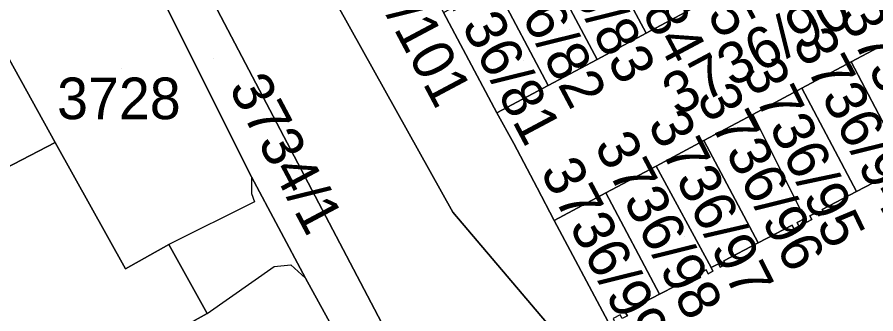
# Model space of a CAD drawing. Extents: x -262715 to -259381, y -1237238 to -1231182.
# Drawn here: x -261729.07 to -261687.73, y -1235487.12 to -1235472.86 of the extents above; entities that cross this region are included whole.
import ezdxf

# ---------------------------------------------------------------- set-up
doc = ezdxf.new("R2010")
doc.units = 0
for name, color, linetype in [('body_kn', 7, 'Continuous'), ('kladpar_druhypozemkov', 7, 'Continuous'), ('kladpar_hranice', 7, 'Continuous'), ('kladpar_parcelnecisla', 7, 'Continuous'), ('kladpar_plochy', 7, 'Continuous'), ('zappar_hrandruhpozemk', 7, 'Continuous')]:
    doc.layers.add(name, color=color, linetype=linetype)

msp = doc.modelspace()

# ---------------------------------------------------------------- linework, layer by layer
at = {"layer": 'body_kn'}
for p, q in [((-261698.78, -1235473.63), (-261698.78, -1235473.63)), ((-261701.14, -1235474.89), (-261701.14, -1235474.89)), ((-261688.92, -1235475.01), (-261688.92, -1235475.01)), ((-261688.92, -1235475.01), (-261688.92, -1235475.01)), ((-261703.5, -1235476.14), (-261703.5, -1235476.14)), ((-261691.29, -1235476.27), (-261691.29, -1235476.27)), ((-261691.29, -1235476.27), (-261691.29, -1235476.27)), ((-261705.97, -1235477.46), (-261705.97, -1235477.46)), ((-261705.97, -1235477.46), (-261705.97, -1235477.46)), ((-261693.65, -1235477.53), (-261693.65, -1235477.53)), ((-261693.65, -1235477.53), (-261693.65, -1235477.53)), ((-261727.24, -1235478.88), (-261727.24, -1235478.88)), ((-261727.24, -1235478.88), (-261727.24, -1235478.88)), ((-261705.15, -1235478.93), (-261705.15, -1235478.93)), ((-261696.01, -1235478.79), (-261696.01, -1235478.79)), ((-261696.01, -1235478.79), (-261696.01, -1235478.79)), ((-261698.31, -1235480.02), (-261698.31, -1235480.02)), ((-261717.78, -1235480.54), (-261717.78, -1235480.54)), ((-261717.78, -1235480.54), (-261717.78, -1235480.54)), ((-261704.03, -1235481.06), (-261704.03, -1235481.06)), ((-261717.78, -1235481.34), (-261717.78, -1235481.34)), ((-261700.73, -1235481.31), (-261700.73, -1235481.31)), ((-261700.73, -1235481.31), (-261700.73, -1235481.31)), ((-261688.66, -1235481.24), (-261688.66, -1235481.24)), ((-261717.64, -1235481.74), (-261717.64, -1235481.74)), ((-261708.1, -1235482.24), (-261708.1, -1235482.24)), ((-261690.9, -1235482.41), (-261690.9, -1235482.41)), ((-261690.56, -1235482.23), (-261690.56, -1235482.23)), ((-261690.47, -1235482.41), (-261690.47, -1235482.41)), ((-261690.32, -1235482.1), (-261690.32, -1235482.1)), ((-261690.22, -1235482.28), (-261690.22, -1235482.28)), ((-261703.21, -1235482.63), (-261703.21, -1235482.63)), ((-261703.21, -1235482.63), (-261703.21, -1235482.63)), ((-261691.52, -1235482.73), (-261691.52, -1235482.73)), ((-261691.14, -1235482.53), (-261691.14, -1235482.53)), ((-261691.05, -1235482.71), (-261691.05, -1235482.71)), ((-261690.81, -1235482.59), (-261690.81, -1235482.59)), ((-261691.76, -1235482.86), (-261691.76, -1235482.86)), ((-261691.67, -1235483.03), (-261691.67, -1235483.03)), ((-261691.43, -1235482.91), (-261691.43, -1235482.91)), ((-261721.77, -1235483.79), (-261721.77, -1235483.79)), ((-261693.4, -1235483.71), (-261693.4, -1235483.71)), ((-261716.7, -1235484.85), (-261716.7, -1235484.85)), ((-261715.9, -1235484.77), (-261715.9, -1235484.77)), ((-261695.66, -1235484.89), (-261695.66, -1235484.89)), ((-261695.31, -1235484.71), (-261695.31, -1235484.71)), ((-261695.22, -1235484.88), (-261695.22, -1235484.88)), ((-261695.05, -1235484.57), (-261695.05, -1235484.57)), ((-261694.96, -1235484.75), (-261694.96, -1235484.75)), ((-261723.86, -1235484.96), (-261723.86, -1235484.96)), ((-261696.27, -1235485.21), (-261696.27, -1235485.21)), ((-261695.89, -1235485.01), (-261695.89, -1235485.01)), ((-261695.8, -1235485.19), (-261695.8, -1235485.19)), ((-261695.57, -1235485.07), (-261695.57, -1235485.07)), ((-261715.18, -1235485.41), (-261715.18, -1235485.41)), ((-261696.51, -1235485.34), (-261696.51, -1235485.34)), ((-261696.42, -1235485.51), (-261696.42, -1235485.51)), ((-261696.17, -1235485.38), (-261696.17, -1235485.38)), ((-261698.15, -1235486.18), (-261698.15, -1235486.18)), ((-261719.92, -1235487.11), (-261719.92, -1235487.11)), ((-261719.92, -1235487.11), (-261719.92, -1235487.11)), ((-261699.79, -1235487.04), (-261699.79, -1235487.04))]:
    msp.add_line(p, q, dxfattribs=at)
at = {"layer": 'kladpar_druhypozemkov'}
for p, q in [((-261702.47, -1235473.47), (-261702.47, -1235473.47)), ((-261693.59, -1235474.01), (-261693.59, -1235474.01)), ((-261719.62, -1235474.84), (-261719.62, -1235474.84)), ((-261704.68, -1235474.93), (-261704.68, -1235474.93)), ((-261724.05, -1235475.31), (-261724.05, -1235475.31)), ((-261690.05, -1235479.53), (-261690.05, -1235479.53)), ((-261692.27, -1235481.13), (-261692.27, -1235481.13)), ((-261694.64, -1235482.15), (-261694.64, -1235482.15)), ((-261696.95, -1235483.41), (-261696.95, -1235483.41)), ((-261699.67, -1235484.33), (-261699.67, -1235484.33))]:
    msp.add_line(p, q, dxfattribs=at)
at = {"layer": 'kladpar_hranice'}
for points in [[(-261801.27, -1235369.39), (-261787.77, -1235379.3), (-261783.89, -1235381.96), (-261746.22, -1235413.83), (-261733.45, -1235436.74), (-261727.89, -1235446.72), (-261708.1, -1235482.24), (-261703.58, -1235487.53), (-261696.5, -1235491.96), (-261691.65, -1235492.63), (-261686.53, -1235491.33), (-261674.14, -1235485.03), (-261672.98, -1235482.32), (-261673.71, -1235479.97), (-261673.82, -1235479.62), (-261676.06, -1235475.38), (-261678.85, -1235470.11), (-261703.62, -1235423.27), (-261707.83, -1235415.31), (-261712.43, -1235406.61), (-261716.8, -1235398.35), (-261718.47, -1235395.18), (-261719.26, -1235393.69), (-261731.81, -1235369.96)], [(-261753.45, -1235414.48), (-261748.39, -1235420.2), (-261743.09, -1235427.98), (-261740.82, -1235432.24), (-261735.63, -1235441.97), (-261723.96, -1235463.86), (-261709.85, -1235490.75)], [(-261709.63, -1235495.51), (-261715.18, -1235485.41), (-261717.78, -1235480.54), (-261723.31, -1235469.51), (-261725.66, -1235465.04), (-261731.76, -1235453.87), (-261734.23, -1235449.27), (-261739.92, -1235438.82), (-261742.41, -1235434.07), (-261744.14, -1235430.75), (-261747.13, -1235425.85), (-261748.8, -1235425.86), (-261749.95, -1235426.33), (-261752.11, -1235424.22)], [(-261749.95, -1235426.33), (-261748.8, -1235425.86), (-261747.13, -1235425.85), (-261744.14, -1235430.75), (-261742.41, -1235434.07), (-261739.92, -1235438.82), (-261734.23, -1235449.27), (-261731.76, -1235453.87), (-261725.66, -1235465.04), (-261723.31, -1235469.51), (-261717.78, -1235480.54), (-261715.18, -1235485.41), (-261709.63, -1235495.51)], [(-261752.97, -1235432.56), (-261749.25, -1235439.25), (-261747.15, -1235438.09), (-261745.32, -1235441.38), (-261747.42, -1235442.55), (-261744.08, -1235448.55), (-261740.83, -1235454.41), (-261738.73, -1235453.25), (-261736.9, -1235456.55), (-261738.99, -1235457.72), (-261735.7, -1235463.64), (-261732.41, -1235469.57), (-261730.31, -1235468.4), (-261728.48, -1235471.7), (-261730.58, -1235472.87), (-261727.24, -1235478.88), (-261738.12, -1235484.52), (-261741.33, -1235478.81), (-261742.54, -1235476.67), (-261746.71, -1235469.26), (-261749.91, -1235463.6), (-261751, -1235461.65)], [(-261722.02, -1235488.28), (-261719.92, -1235487.11), (-261721.77, -1235483.79), (-261723.86, -1235484.96), (-261727.24, -1235478.88), (-261730.58, -1235472.87), (-261728.48, -1235471.7), (-261730.31, -1235468.4), (-261732.41, -1235469.57), (-261735.7, -1235463.64), (-261738.99, -1235457.72), (-261736.9, -1235456.55), (-261738.73, -1235453.25), (-261740.83, -1235454.41), (-261744.08, -1235448.55), (-261747.42, -1235442.55), (-261745.32, -1235441.38), (-261747.15, -1235438.09), (-261749.25, -1235439.25), (-261752.97, -1235432.56)], [(-261645.17, -1235497.48), (-261646.8, -1235498.55), (-261648.05, -1235499.86), (-261649.96, -1235503.9), (-261647.56, -1235507.9), (-261654.44, -1235511.45), (-261656.4, -1235506.74), (-261659.56, -1235500.5), (-261663.24, -1235496.16), (-261665.04, -1235494.76), (-261670.11, -1235493.07), (-261675.25, -1235493.34), (-261683.78, -1235497.41), (-261690.34, -1235499.06), (-261695.67, -1235499.03), (-261703.98, -1235497.19), (-261706.77, -1235495.17), (-261709.85, -1235490.75), (-261723.96, -1235463.86), (-261735.63, -1235441.97)], [(-261703.58, -1235487.53), (-261708.1, -1235482.24), (-261727.89, -1235446.72), (-261719.61, -1235451.8), (-261719.1, -1235452.8)], [(-261719.1, -1235452.8), (-261716.52, -1235457.65), (-261713.92, -1235462.52), (-261713.07, -1235464.07), (-261711.94, -1235466.19), (-261711.11, -1235467.8), (-261708.54, -1235472.63), (-261705.97, -1235477.46), (-261705.15, -1235478.93), (-261704.03, -1235481.06), (-261703.21, -1235482.63), (-261700.63, -1235487.48)], [(-261705.97, -1235477.46), (-261703.5, -1235476.14), (-261701.14, -1235474.89), (-261698.78, -1235473.63), (-261696.44, -1235472.38), (-261694.08, -1235471.12), (-261691.72, -1235469.86), (-261689.35, -1235468.6), (-261687.01, -1235467.35)], [(-261701.35, -1235468.81), (-261699, -1235467.55), (-261696.44, -1235472.38), (-261698.78, -1235473.63), (-261701.35, -1235468.81)], [(-261703.71, -1235470.06), (-261701.35, -1235468.81), (-261698.78, -1235473.63), (-261701.14, -1235474.89), (-261703.71, -1235470.06)], [(-261706.06, -1235471.31), (-261703.71, -1235470.06), (-261701.14, -1235474.89), (-261703.5, -1235476.14), (-261706.06, -1235471.31)], [(-261708.54, -1235472.63), (-261706.06, -1235471.31), (-261703.5, -1235476.14), (-261705.97, -1235477.46), (-261708.54, -1235472.63)], [(-261686.56, -1235473.76), (-261688.92, -1235475.01), (-261691.29, -1235476.27), (-261693.65, -1235477.53), (-261696.01, -1235478.79), (-261698.31, -1235480.02), (-261700.73, -1235481.31), (-261703.21, -1235482.63), (-261704.03, -1235481.06), (-261705.15, -1235478.93), (-261705.97, -1235477.46)], [(-261686.56, -1235473.76), (-261683.91, -1235478.76), (-261686.28, -1235480), (-261688.92, -1235475.01), (-261686.56, -1235473.76)], [(-261688.92, -1235475.01), (-261686.28, -1235480), (-261688.66, -1235481.24), (-261691.29, -1235476.27), (-261688.92, -1235475.01)], [(-261691.29, -1235476.27), (-261688.66, -1235481.24), (-261690.32, -1235482.1), (-261690.22, -1235482.28), (-261690.47, -1235482.41), (-261690.56, -1235482.23), (-261690.9, -1235482.41), (-261690.81, -1235482.59), (-261691.05, -1235482.71), (-261691.14, -1235482.53), (-261693.65, -1235477.53), (-261691.29, -1235476.27)], [(-261693.65, -1235477.53), (-261691.14, -1235482.53), (-261691.52, -1235482.73), (-261691.43, -1235482.91), (-261691.67, -1235483.03), (-261691.76, -1235482.86), (-261693.4, -1235483.71), (-261696.01, -1235478.79), (-261693.65, -1235477.53)], [(-261733.92, -1235491.97), (-261738.12, -1235484.52), (-261727.24, -1235478.88)], [(-261727.24, -1235478.88), (-261723.86, -1235484.96), (-261721.77, -1235483.79), (-261719.92, -1235487.11), (-261722.02, -1235488.28)], [(-261696.01, -1235478.79), (-261693.4, -1235483.71), (-261695.05, -1235484.57), (-261694.96, -1235484.75), (-261695.22, -1235484.88), (-261695.31, -1235484.71), (-261695.66, -1235484.89), (-261698.31, -1235480.02), (-261696.01, -1235478.79)], [(-261700.73, -1235481.31), (-261698.31, -1235480.02), (-261695.66, -1235484.89), (-261695.57, -1235485.07), (-261695.8, -1235485.19), (-261695.89, -1235485.01), (-261696.27, -1235485.21), (-261696.17, -1235485.38), (-261696.42, -1235485.51), (-261696.51, -1235485.34), (-261698.15, -1235486.18), (-261700.73, -1235481.31)], [(-261699.69, -1235487.22), (-261699.79, -1235487.04), (-261698.15, -1235486.18), (-261696.51, -1235485.34), (-261696.42, -1235485.51), (-261696.17, -1235485.38), (-261696.27, -1235485.21), (-261695.89, -1235485.01), (-261695.8, -1235485.19), (-261695.57, -1235485.07), (-261695.66, -1235484.89), (-261695.31, -1235484.71), (-261695.22, -1235484.88), (-261694.96, -1235484.75), (-261695.05, -1235484.57), (-261693.4, -1235483.71), (-261691.76, -1235482.86), (-261691.67, -1235483.03), (-261691.43, -1235482.91), (-261691.52, -1235482.73), (-261691.14, -1235482.53), (-261691.05, -1235482.71), (-261690.81, -1235482.59), (-261690.9, -1235482.41), (-261690.56, -1235482.23), (-261690.47, -1235482.41), (-261690.22, -1235482.28), (-261690.32, -1235482.1), (-261688.66, -1235481.24), (-261686.28, -1235480)], [(-261703.21, -1235482.63), (-261700.73, -1235481.31), (-261698.15, -1235486.18), (-261699.79, -1235487.04), (-261699.69, -1235487.22), (-261699.94, -1235487.35), (-261700.03, -1235487.17), (-261700.38, -1235487.35), (-261700.29, -1235487.53), (-261700.53, -1235487.66), (-261700.63, -1235487.48), (-261703.21, -1235482.63)]]:
    msp.add_lwpolyline(points, dxfattribs=at)
at = {"layer": 'kladpar_plochy'}
for points in [[(-261709.85, -1235490.75), (-261723.96, -1235463.86), (-261735.63, -1235441.97), (-261732.26, -1235444.04), (-261737.46, -1235434.3), (-261740.82, -1235432.24), (-261743.09, -1235427.98), (-261748.39, -1235420.2), (-261753.45, -1235414.48), (-261764.53, -1235402.74), (-261768.92, -1235399.19), (-261788.93, -1235386.19), (-261793.45, -1235383.46), (-261796.12, -1235382.17), (-261799.02, -1235381.06), (-261802.23, -1235380.32), (-261806.22, -1235380.87), (-261807.73, -1235381.78), (-261810.27, -1235384.3), (-261811.38, -1235385.76), (-261808.2, -1235359.05)], [(-261801.27, -1235369.39), (-261787.77, -1235379.3), (-261783.89, -1235381.96), (-261746.22, -1235413.83), (-261733.45, -1235436.74), (-261727.89, -1235446.72), (-261708.1, -1235482.24), (-261703.58, -1235487.53), (-261696.5, -1235491.96), (-261691.65, -1235492.63), (-261686.53, -1235491.33), (-261674.14, -1235485.03), (-261672.98, -1235482.32), (-261673.71, -1235479.97), (-261673.82, -1235479.62), (-261676.06, -1235475.38), (-261678.85, -1235470.11), (-261703.62, -1235423.27), (-261707.83, -1235415.31), (-261712.43, -1235406.61), (-261716.8, -1235398.35), (-261718.47, -1235395.18), (-261719.26, -1235393.69), (-261731.81, -1235369.96)], [(-261753.45, -1235414.48), (-261748.39, -1235420.2), (-261743.09, -1235427.98), (-261740.82, -1235432.24), (-261735.63, -1235441.97), (-261723.96, -1235463.86), (-261709.85, -1235490.75)], [(-261709.63, -1235495.51), (-261715.18, -1235485.41), (-261717.78, -1235480.54), (-261723.31, -1235469.51), (-261725.66, -1235465.04), (-261731.76, -1235453.87), (-261734.23, -1235449.27), (-261739.92, -1235438.82), (-261742.41, -1235434.07), (-261744.14, -1235430.75), (-261747.13, -1235425.85), (-261748.8, -1235425.86), (-261749.95, -1235426.33), (-261752.11, -1235424.22)], [(-261738.53, -1235493.35), (-261744.87, -1235482.21), (-261747.16, -1235478.14), (-261753.42, -1235467.18), (-261755.87, -1235462.99), (-261762.27, -1235451.12), (-261763.94, -1235448.17), (-261769.25, -1235438.72), (-261769.14, -1235437.7), (-261768.42, -1235436.65), (-261749.95, -1235426.33), (-261748.8, -1235425.86), (-261747.13, -1235425.85), (-261744.14, -1235430.75), (-261742.41, -1235434.07), (-261739.92, -1235438.82), (-261734.23, -1235449.27), (-261731.76, -1235453.87), (-261725.66, -1235465.04), (-261723.31, -1235469.51), (-261717.78, -1235480.54), (-261715.18, -1235485.41), (-261709.63, -1235495.51)], [(-261752.97, -1235432.56), (-261749.25, -1235439.25), (-261747.15, -1235438.09), (-261745.32, -1235441.38), (-261747.42, -1235442.55), (-261744.08, -1235448.55), (-261740.83, -1235454.41), (-261738.73, -1235453.25), (-261736.9, -1235456.55), (-261738.99, -1235457.72), (-261735.7, -1235463.64), (-261732.41, -1235469.57), (-261730.31, -1235468.4), (-261728.48, -1235471.7), (-261730.58, -1235472.87), (-261727.24, -1235478.88), (-261738.12, -1235484.52), (-261741.33, -1235478.81), (-261742.54, -1235476.67), (-261746.71, -1235469.26), (-261749.91, -1235463.6), (-261751, -1235461.65)], [(-261722.02, -1235488.28), (-261719.92, -1235487.11), (-261721.77, -1235483.79), (-261723.86, -1235484.96), (-261727.24, -1235478.88), (-261730.58, -1235472.87), (-261728.48, -1235471.7), (-261730.31, -1235468.4), (-261732.41, -1235469.57), (-261735.7, -1235463.64), (-261738.99, -1235457.72), (-261736.9, -1235456.55), (-261738.73, -1235453.25), (-261740.83, -1235454.41), (-261744.08, -1235448.55), (-261747.42, -1235442.55), (-261745.32, -1235441.38), (-261747.15, -1235438.09), (-261749.25, -1235439.25), (-261752.97, -1235432.56)], [(-261703.58, -1235487.53), (-261708.1, -1235482.24), (-261727.89, -1235446.72), (-261719.61, -1235451.8), (-261719.1, -1235452.8), (-261716.52, -1235457.65), (-261713.92, -1235462.52), (-261713.07, -1235464.07), (-261711.94, -1235466.19), (-261711.11, -1235467.8), (-261708.54, -1235472.63), (-261705.97, -1235477.46), (-261705.15, -1235478.93), (-261704.03, -1235481.06), (-261703.21, -1235482.63), (-261700.63, -1235487.48)], [(-261686.56, -1235473.76), (-261688.92, -1235475.01), (-261691.29, -1235476.27), (-261693.65, -1235477.53), (-261696.01, -1235478.79), (-261698.31, -1235480.02), (-261700.73, -1235481.31), (-261703.21, -1235482.63), (-261704.03, -1235481.06), (-261705.15, -1235478.93), (-261705.97, -1235477.46), (-261703.5, -1235476.14), (-261701.14, -1235474.89), (-261698.78, -1235473.63), (-261696.44, -1235472.38), (-261694.08, -1235471.12), (-261691.72, -1235469.86), (-261689.35, -1235468.6), (-261687.01, -1235467.35)], [(-261733.92, -1235491.97), (-261738.12, -1235484.52), (-261727.24, -1235478.88), (-261723.86, -1235484.96), (-261721.77, -1235483.79), (-261719.92, -1235487.11), (-261722.02, -1235488.28)], [(-261699.69, -1235487.22), (-261699.79, -1235487.04), (-261698.15, -1235486.18), (-261696.51, -1235485.34), (-261696.42, -1235485.51), (-261696.17, -1235485.38), (-261696.27, -1235485.21), (-261695.89, -1235485.01), (-261695.8, -1235485.19), (-261695.57, -1235485.07), (-261695.66, -1235484.89), (-261695.31, -1235484.71), (-261695.22, -1235484.88), (-261694.96, -1235484.75), (-261695.05, -1235484.57), (-261693.4, -1235483.71), (-261691.76, -1235482.86), (-261691.67, -1235483.03), (-261691.43, -1235482.91), (-261691.52, -1235482.73), (-261691.14, -1235482.53), (-261691.05, -1235482.71), (-261690.81, -1235482.59), (-261690.9, -1235482.41), (-261690.56, -1235482.23), (-261690.47, -1235482.41), (-261690.22, -1235482.28), (-261690.32, -1235482.1), (-261688.66, -1235481.24), (-261686.28, -1235480)]]:
    msp.add_lwpolyline(points, dxfattribs=at)
for points in [[(-261701.35, -1235468.81), (-261699, -1235467.55), (-261696.44, -1235472.38), (-261698.78, -1235473.63)], [(-261703.71, -1235470.06), (-261701.35, -1235468.81), (-261698.78, -1235473.63), (-261701.14, -1235474.89)], [(-261706.06, -1235471.31), (-261703.71, -1235470.06), (-261701.14, -1235474.89), (-261703.5, -1235476.14)], [(-261708.54, -1235472.63), (-261706.06, -1235471.31), (-261703.5, -1235476.14), (-261705.97, -1235477.46)], [(-261686.56, -1235473.76), (-261683.91, -1235478.76), (-261686.28, -1235480), (-261688.92, -1235475.01)], [(-261688.92, -1235475.01), (-261686.28, -1235480), (-261688.66, -1235481.24), (-261691.29, -1235476.27)], [(-261691.29, -1235476.27), (-261688.66, -1235481.24), (-261690.32, -1235482.1), (-261690.22, -1235482.28), (-261690.47, -1235482.41), (-261690.56, -1235482.23), (-261690.9, -1235482.41), (-261690.81, -1235482.59), (-261691.05, -1235482.71), (-261691.14, -1235482.53), (-261693.65, -1235477.53)], [(-261693.65, -1235477.53), (-261691.14, -1235482.53), (-261691.52, -1235482.73), (-261691.43, -1235482.91), (-261691.67, -1235483.03), (-261691.76, -1235482.86), (-261693.4, -1235483.71), (-261696.01, -1235478.79)], [(-261696.01, -1235478.79), (-261693.4, -1235483.71), (-261695.05, -1235484.57), (-261694.96, -1235484.75), (-261695.22, -1235484.88), (-261695.31, -1235484.71), (-261695.66, -1235484.89), (-261698.31, -1235480.02)], [(-261700.73, -1235481.31), (-261698.31, -1235480.02), (-261695.66, -1235484.89), (-261695.57, -1235485.07), (-261695.8, -1235485.19), (-261695.89, -1235485.01), (-261696.27, -1235485.21), (-261696.17, -1235485.38), (-261696.42, -1235485.51), (-261696.51, -1235485.34), (-261698.15, -1235486.18)], [(-261703.21, -1235482.63), (-261700.73, -1235481.31), (-261698.15, -1235486.18), (-261699.79, -1235487.04), (-261699.69, -1235487.22), (-261699.94, -1235487.35), (-261700.03, -1235487.17), (-261700.38, -1235487.35), (-261700.29, -1235487.53), (-261700.53, -1235487.66), (-261700.63, -1235487.48)]]:
    msp.add_lwpolyline(points, close=True, dxfattribs=at)
at = {"layer": 'zappar_hrandruhpozemk'}
for p, q in [((-261717.64, -1235481.74), (-261721.77, -1235483.79)), ((-261719.92, -1235487.11), (-261716.7, -1235484.85))]:
    msp.add_line(p, q, dxfattribs=at)
for points in [[(-261717.78, -1235480.54), (-261717.78, -1235481.34), (-261717.64, -1235481.74)], [(-261716.7, -1235484.85), (-261715.9, -1235484.77), (-261715.18, -1235485.41)]]:
    msp.add_lwpolyline(points, dxfattribs=at)

# ---------------------------------------------------------------- texts
at = {"layer": 'kladpar_parcelnecisla'}
for s, rotation, p in [('3736/85', 298, (-261699.715, -1235465.456)), ('3736/84', 298, (-261702.149, -1235466.714)), ('3736/101', 298, (-261714.106, -1235467.491)), ('3736/83', 298, (-261704.537, -1235467.674)), ('3736/82', 298, (-261706.91, -1235468.858)), ('3736/81', 298, (-261709.097, -1235470.626)), ('3736/90', 28, (-261697.286, -1235477.639)), ('3736/93', 298, (-261689.533, -1235472.712)), ('3736/94', 298, (-261691.775, -1235474.032)), ('3736/95', 296, (-261694.194, -1235475.419)), ('3734/1', 298, (-261718.912, -1235476.24)), ('3736/96', 298, (-261696.395, -1235476.702)), ('3736/97', 297, (-261698.741, -1235477.972)), ('3736/98', 298, (-261701.316, -1235479.021)), ('3736/99', 298, (-261703.915, -1235480.272))]:
    msp.add_text(s, height=2, rotation=rotation, dxfattribs=at).set_placement(p)
msp.add_text('3728', height=2, dxfattribs=at).set_placement((-261727.145, -1235477.76))

doc.saveas('drawing.dxf')
